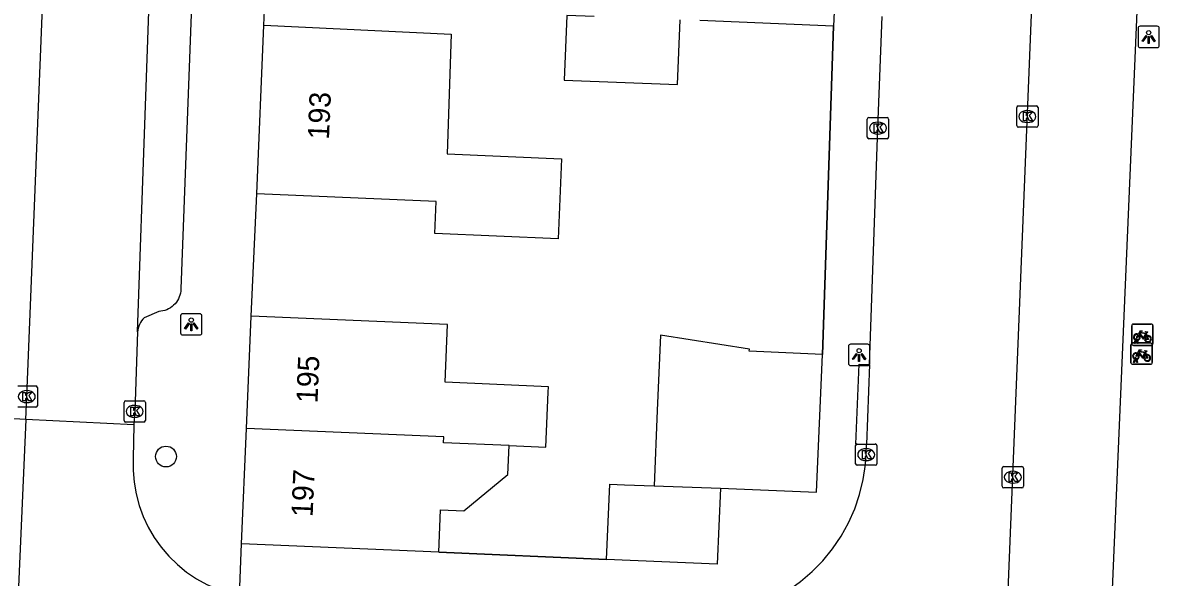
# Model space of a CAD drawing. Extents: x 161253 to 161848, y 384872 to 385383.
# Drawn here: x 161649.5 to 161702.9, y 384949 to 384975 of the extents above; entities that cross this region are included whole.
import ezdxf

# ---------------------------------------------------------------- set-up
doc = ezdxf.new("R2010")
doc.units = 0
for name, color, linetype in [('IMGEO_Boom', 7, 'Continuous'), ('IMGEO_Fietsenrek', 7, 'Continuous'), ('IMGEO_Kolk', 7, 'Continuous'), ('IMGEO_Lichtpunt', 7, 'Continuous'), ('IMGEO_Muur', 7, 'Continuous'), ('IMGEO_Pand', 7, 'Continuous'), ('IMGEO_Pand_nummerreeks', 7, 'Continuous'), ('IMGEO_Parkeervlak_open', 7, 'Continuous'), ('IMGEO_Rijbaan_lokaal_open', 7, 'Continuous'), ('IMGEO_Voetpad_open', 7, 'Continuous')]:
    doc.layers.add(name, color=color, linetype=linetype)

msp = doc.modelspace()

# ---------------------------------------------------------------- linework, layer by layer
at = {"layer": 'IMGEO_Boom'}
msp.add_circle((161656.22, 384954.621), 0.489, dxfattribs=at)
at = {"layer": 'IMGEO_Fietsenrek'}
for p, q in [((161701.561, 384959.918), (161701.561, 384960.759)), ((161701.561, 384960.759), (161701.561, 384959.918)), ((161701.636, 384960.843), (161702.477, 384960.843)), ((161702.477, 384960.843), (161701.636, 384960.843)), ((161702.561, 384960.768), (161702.561, 384959.927)), ((161702.561, 384959.927), (161702.561, 384960.768)), ((161702.248, 384960.392), (161702.284, 384960.297)), ((161701.525, 384959.028), (161701.525, 384959.869)), ((161701.525, 384959.869), (161701.525, 384959.028)), ((161701.6, 384959.953), (161702.441, 384959.953)), ((161702.441, 384959.953), (161701.6, 384959.953)), ((161702.486, 384959.843), (161701.645, 384959.843)), ((161701.645, 384959.843), (161702.486, 384959.843)), ((161701.688, 384959.927), (161701.727, 384960.087)), ((161701.722, 384959.927), (161701.688, 384959.927)), ((161701.757, 384960.075), (161701.722, 384959.927)), ((161701.799, 384960.099), (161701.798, 384960.103)), ((161701.84, 384959.927), (161701.806, 384960.069)), ((161701.83, 384960.11), (161701.831, 384960.103)), ((161701.838, 384960.073), (161701.873, 384959.927)), ((161701.873, 384959.927), (161701.84, 384959.927)), ((161702.525, 384959.878), (161702.525, 384959.037)), ((161702.525, 384959.037), (161702.525, 384959.878)), ((161701.652, 384959.037), (161701.691, 384959.197)), ((161701.721, 384959.185), (161701.686, 384959.037)), ((161701.763, 384959.209), (161701.762, 384959.213)), ((161701.804, 384959.037), (161701.77, 384959.179)), ((161701.794, 384959.22), (161701.795, 384959.213)), ((161701.802, 384959.183), (161701.837, 384959.037)), ((161702.212, 384959.502), (161702.248, 384959.407)), ((161702.45, 384958.953), (161701.609, 384958.953)), ((161701.609, 384958.953), (161702.45, 384958.953)), ((161701.686, 384959.037), (161701.652, 384959.037)), ((161701.837, 384959.037), (161701.804, 384959.037))]:
    msp.add_line(p, q, dxfattribs=at)
for points in [[(161701.895, 384960.317), (161701.843, 384960.227), (161701.803, 384960.202), (161701.804, 384960.249), (161701.859, 384960.343)], [(161701.874, 384960.369), (161701.969, 384960.533), (161702.055, 384960.519), (161702.057, 384960.51), (161702.001, 384960.499), (161701.974, 384960.454), (161702.23, 384960.413)], [(161702.17, 384960.125), (161702.12, 384960.125), (161701.929, 384960.376), (161701.91, 384960.344)], [(161702.217, 384960.388), (161701.96, 384960.429), (161701.943, 384960.4), (161702.11, 384960.18), (161702.217, 384960.388)], [(161702.265, 384960.29), (161702.235, 384960.367), (161702.126, 384960.149), (161702.169, 384960.149)], [(161702.199, 384960.149), (161702.319, 384960.148), (161702.275, 384960.262)], [(161702.295, 384960.269), (161702.35, 384960.124), (161702.2, 384960.124)], [(161702.23, 384960.413), (161702.255, 384960.462), (161702.249, 384960.466), (161702.226, 384960.47), (161702.214, 384960.477), (161702.213, 384960.48), (161702.215, 384960.485), (161702.31, 384960.47), (161702.312, 384960.46), (161702.302, 384960.447), (161702.29, 384960.441), (161702.276, 384960.447), (161702.248, 384960.392)], [(161701.859, 384959.427), (161701.807, 384959.337), (161701.767, 384959.312), (161701.768, 384959.359), (161701.823, 384959.453)], [(161701.838, 384959.479), (161701.933, 384959.643), (161702.019, 384959.629), (161702.021, 384959.62), (161701.965, 384959.609), (161701.938, 384959.564), (161702.194, 384959.523)], [(161702.134, 384959.235), (161702.084, 384959.235), (161701.893, 384959.486), (161701.874, 384959.454)], [(161702.181, 384959.498), (161701.924, 384959.539), (161701.907, 384959.51), (161702.074, 384959.29), (161702.181, 384959.498)], [(161702.229, 384959.4), (161702.199, 384959.477), (161702.09, 384959.259), (161702.133, 384959.259)], [(161702.163, 384959.259), (161702.283, 384959.258), (161702.239, 384959.372)], [(161702.259, 384959.379), (161702.314, 384959.234), (161702.164, 384959.234)], [(161702.194, 384959.523), (161702.219, 384959.572), (161702.213, 384959.576), (161702.19, 384959.58), (161702.178, 384959.587), (161702.177, 384959.59), (161702.179, 384959.595), (161702.274, 384959.58), (161702.276, 384959.57), (161702.266, 384959.557), (161702.254, 384959.551), (161702.24, 384959.557), (161702.212, 384959.502)]]:
    msp.add_lwpolyline(points, dxfattribs=at)
for centre, radius, start, end in [((161701.639, 384960.765), 0.0779, 92.4484, 184.2845), ((161701.639, 384960.765), 0.0779, 92.4484, 184.2845), ((161702.483, 384960.765), 0.0779, 2.4484, 94.2845), ((161702.483, 384960.765), 0.0779, 2.4484, 94.2845), ((161701.801, 384960.228), 0.159, 62.6766, 242.1369), ((161701.801, 384960.228), 0.129, 63.3192, 238.903), ((161701.801, 384960.228), 0.129, 283.6043, 43.4302), ((161701.801, 384960.228), 0.159, 283.5766, 46.6042), ((161702.328, 384960.144), 0.159, 113.3408, 178.3217), ((161702.328, 384960.144), 0.159, 187.0065, 105.7708), ((161702.328, 384960.144), 0.129, 113.923, 177.9556), ((161702.328, 384960.144), 0.129, 188.6715, 104.5883), ((161701.603, 384959.875), 0.0779, 92.4484, 184.2845), ((161701.603, 384959.875), 0.0779, 92.4484, 184.2845), ((161701.639, 384959.921), 0.0779, 182.4484, 274.2845), ((161701.639, 384959.921), 0.0779, 182.4484, 274.2845), ((161701.781, 384960.099), 0.0499, 12.8025, 158.6934), ((161701.801, 384960.228), 0.159, 253.9967, 271.7867), ((161701.781, 384960.099), 0.0174, 12.8025, 163.4502), ((161701.801, 384960.228), 0.129, 253.415, 269.0204), ((161702.447, 384959.875), 0.0779, 2.4484, 94.2845), ((161702.447, 384959.875), 0.0779, 2.4484, 94.2845), ((161702.483, 384959.921), 0.0779, 272.4484, 4.2845), ((161702.483, 384959.921), 0.0779, 272.4484, 4.2845), ((161701.765, 384959.338), 0.159, 62.6766, 242.1369), ((161701.765, 384959.338), 0.129, 63.3192, 238.903), ((161701.745, 384959.209), 0.0499, 12.8025, 158.6934), ((161701.765, 384959.338), 0.159, 253.9967, 271.7867), ((161701.745, 384959.209), 0.0174, 12.8025, 163.4502), ((161701.765, 384959.338), 0.129, 253.415, 269.0204), ((161701.765, 384959.338), 0.129, 283.6043, 43.4302), ((161701.765, 384959.338), 0.159, 283.5766, 46.6042), ((161702.292, 384959.254), 0.159, 113.3408, 178.3217), ((161702.292, 384959.254), 0.159, 187.0065, 105.7708), ((161702.292, 384959.254), 0.129, 113.923, 177.9556), ((161702.292, 384959.254), 0.129, 188.6715, 104.5883), ((161701.603, 384959.031), 0.0779, 182.4484, 274.2845), ((161701.603, 384959.031), 0.0779, 182.4484, 274.2845), ((161702.447, 384959.031), 0.0779, 272.4484, 4.2845), ((161702.447, 384959.031), 0.0779, 272.4484, 4.2845)]:
    msp.add_arc(centre, radius, start, end, dxfattribs=at)
at = {"layer": 'IMGEO_Kolk'}
for p, q in [((161696.163, 384970.16), (161696.163, 384971.012)), ((161696.238, 384971.086), (161697.09, 384971.086)), ((161697.164, 384971.012), (161697.164, 384970.16)), ((161689.147, 384969.615), (161689.147, 384970.467)), ((161689.222, 384970.541), (161690.074, 384970.541)), ((161690.148, 384970.467), (161690.148, 384969.615)), ((161696.651, 384970.866), (161696.676, 384970.866)), ((161689.635, 384970.321), (161689.66, 384970.321)), ((161697.09, 384970.086), (161696.238, 384970.086)), ((161696.674, 384970.306), (161696.649, 384970.306)), ((161690.074, 384969.541), (161689.222, 384969.541)), ((161689.658, 384969.761), (161689.633, 384969.761)), ((161649.258, 384957.935), (161650.11, 384957.935)), ((161649.671, 384957.715), (161649.696, 384957.715)), ((161650.184, 384957.861), (161650.184, 384957.009)), ((161649.694, 384957.155), (161649.669, 384957.155)), ((161654.249, 384956.314), (161654.249, 384957.166)), ((161654.324, 384957.24), (161655.176, 384957.24)), ((161654.737, 384957.02), (161654.762, 384957.02)), ((161655.25, 384957.166), (161655.25, 384956.314)), ((161650.11, 384956.935), (161649.258, 384956.935)), ((161655.176, 384956.24), (161654.324, 384956.24)), ((161654.76, 384956.46), (161654.735, 384956.46)), ((161688.596, 384954.284), (161688.596, 384955.136)), ((161688.671, 384955.21), (161689.523, 384955.21)), ((161689.084, 384954.99), (161689.109, 384954.99)), ((161689.597, 384955.136), (161689.597, 384954.284)), ((161689.107, 384954.43), (161689.082, 384954.43)), ((161689.523, 384954.21), (161688.671, 384954.21)), ((161695.48, 384953.226), (161695.48, 384954.078)), ((161695.555, 384954.152), (161696.407, 384954.152)), ((161695.968, 384953.932), (161695.993, 384953.932)), ((161696.481, 384954.078), (161696.481, 384953.226)), ((161695.991, 384953.372), (161695.966, 384953.372)), ((161696.407, 384953.152), (161695.555, 384953.152))]:
    msp.add_line(p, q, dxfattribs=at)
for points in [[(161696.163, 384970.16), (161696.163, 384971.012)], [(161696.238, 384971.086), (161697.09, 384971.086)], [(161697.164, 384971.012), (161697.164, 384970.16)], [(161689.147, 384969.615), (161689.147, 384970.467)], [(161689.222, 384970.541), (161690.074, 384970.541)], [(161690.148, 384970.467), (161690.148, 384969.615)], [(161696.484, 384970.786), (161696.607, 384970.786), (161696.607, 384970.635), (161696.737, 384970.786), (161696.901, 384970.786), (161696.755, 384970.635), (161696.908, 384970.386), (161696.756, 384970.386), (161696.671, 384970.55), (161696.607, 384970.483), (161696.607, 384970.386), (161696.484, 384970.386), (161696.484, 384970.786)], [(161689.468, 384970.241), (161689.591, 384970.241), (161689.591, 384970.09), (161689.721, 384970.241), (161689.885, 384970.241), (161689.739, 384970.09), (161689.892, 384969.841), (161689.74, 384969.841), (161689.655, 384970.005), (161689.591, 384969.938), (161689.591, 384969.841), (161689.468, 384969.841), (161689.468, 384970.241)], [(161697.09, 384970.086), (161696.238, 384970.086)], [(161690.074, 384969.541), (161689.222, 384969.541)], [(161649.258, 384957.935), (161650.11, 384957.935)], [(161649.504, 384957.635), (161649.627, 384957.635), (161649.627, 384957.484), (161649.757, 384957.635), (161649.921, 384957.635), (161649.775, 384957.484), (161649.928, 384957.235), (161649.776, 384957.235), (161649.691, 384957.399), (161649.627, 384957.332), (161649.627, 384957.235), (161649.504, 384957.235), (161649.504, 384957.635)], [(161650.184, 384957.861), (161650.184, 384957.009)], [(161654.249, 384956.314), (161654.249, 384957.166)], [(161654.324, 384957.24), (161655.176, 384957.24)], [(161655.25, 384957.166), (161655.25, 384956.314)], [(161650.11, 384956.935), (161649.258, 384956.935)], [(161654.57, 384956.94), (161654.693, 384956.94), (161654.693, 384956.789), (161654.823, 384956.94), (161654.987, 384956.94), (161654.841, 384956.789), (161654.994, 384956.54), (161654.842, 384956.54), (161654.757, 384956.704), (161654.693, 384956.637), (161654.693, 384956.54), (161654.57, 384956.54), (161654.57, 384956.94)], [(161655.176, 384956.24), (161654.324, 384956.24)], [(161688.596, 384954.284), (161688.596, 384955.136)], [(161688.671, 384955.21), (161689.523, 384955.21)], [(161688.917, 384954.91), (161689.04, 384954.91), (161689.04, 384954.759), (161689.17, 384954.91), (161689.334, 384954.91), (161689.188, 384954.759), (161689.341, 384954.51), (161689.189, 384954.51), (161689.104, 384954.674), (161689.04, 384954.607), (161689.04, 384954.51), (161688.917, 384954.51), (161688.917, 384954.91)], [(161689.597, 384955.136), (161689.597, 384954.284)], [(161689.523, 384954.21), (161688.671, 384954.21)], [(161695.48, 384953.226), (161695.48, 384954.078)], [(161695.555, 384954.152), (161696.407, 384954.152)], [(161695.801, 384953.852), (161695.924, 384953.852), (161695.924, 384953.701), (161696.054, 384953.852), (161696.218, 384953.852), (161696.072, 384953.701), (161696.225, 384953.452), (161696.073, 384953.452), (161695.988, 384953.616), (161695.924, 384953.549), (161695.924, 384953.452), (161695.801, 384953.452), (161695.801, 384953.852)], [(161696.481, 384954.078), (161696.481, 384953.226)], [(161696.407, 384953.152), (161695.555, 384953.152)]]:
    msp.add_lwpolyline(points, dxfattribs=at)
for centre, start, end in [((161696.24, 384971.01), 91.552, 178.448), ((161696.24, 384971.01), 91.552, 178.448), ((161697.088, 384971.01), 1.552, 88.448), ((161697.088, 384971.01), 1.552, 88.448), ((161689.224, 384970.465), 91.552, 178.448), ((161689.224, 384970.465), 91.552, 178.448), ((161690.072, 384970.465), 1.552, 88.448), ((161690.072, 384970.465), 1.552, 88.448), ((161696.24, 384970.162), 181.552, 268.448), ((161696.24, 384970.162), 181.552, 268.448), ((161697.088, 384970.162), 271.552, 358.448), ((161697.088, 384970.162), 271.552, 358.448), ((161689.224, 384969.617), 181.552, 268.448), ((161689.224, 384969.617), 181.552, 268.448), ((161690.072, 384969.617), 271.552, 358.448), ((161690.072, 384969.617), 271.552, 358.448), ((161650.108, 384957.859), 1.552, 88.448), ((161650.108, 384957.859), 1.552, 88.448), ((161650.108, 384957.011), 271.552, 358.448), ((161650.108, 384957.011), 271.552, 358.448), ((161654.326, 384957.164), 91.552, 178.448), ((161654.326, 384957.164), 91.552, 178.448), ((161655.174, 384957.164), 1.552, 88.448), ((161655.174, 384957.164), 1.552, 88.448), ((161654.326, 384956.316), 181.552, 268.448), ((161654.326, 384956.316), 181.552, 268.448), ((161655.174, 384956.316), 271.552, 358.448), ((161655.174, 384956.316), 271.552, 358.448), ((161688.673, 384955.134), 91.552, 178.448), ((161688.673, 384955.134), 91.552, 178.448), ((161689.521, 384955.134), 1.552, 88.448), ((161689.521, 384955.134), 1.552, 88.448), ((161688.673, 384954.286), 181.552, 268.448), ((161688.673, 384954.286), 181.552, 268.448), ((161689.521, 384954.286), 271.552, 358.448), ((161689.521, 384954.286), 271.552, 358.448), ((161695.557, 384954.076), 91.552, 178.448), ((161695.557, 384954.076), 91.552, 178.448), ((161696.405, 384954.076), 1.552, 88.448), ((161696.405, 384954.076), 1.552, 88.448), ((161695.557, 384953.228), 181.552, 268.448), ((161695.557, 384953.228), 181.552, 268.448), ((161696.405, 384953.228), 271.552, 358.448), ((161696.405, 384953.228), 271.552, 358.448)]:
    msp.add_arc(centre, 0.0765, start, end, dxfattribs=at)
for centre, major_axis, ratio, start_param, end_param in [((161696.65, 384970.586), (-0.387, 0.002), 0.722429, 4.712389, 7.853982), ((161696.675, 384970.586), (-0.39, 0.002), 0.717154, 1.570796, 4.712389), ((161689.634, 384970.041), (-0.387, 0.002), 0.722429, 4.712389, 7.853982), ((161689.659, 384970.041), (-0.39, 0.002), 0.717154, 1.570796, 4.712389), ((161649.67, 384957.435), (-0.387, 0.002), 0.722429, 4.712389, 7.853982), ((161649.695, 384957.435), (-0.39, 0.002), 0.717154, 1.570796, 4.712389), ((161654.736, 384956.74), (-0.387, 0.002), 0.722429, 4.712389, 7.853982), ((161654.761, 384956.74), (-0.39, 0.002), 0.717154, 1.570796, 4.712389), ((161689.083, 384954.71), (-0.387, 0.002), 0.722429, 4.712389, 7.853982), ((161689.108, 384954.71), (-0.39, 0.002), 0.717154, 1.570796, 4.712389), ((161695.967, 384953.652), (-0.387, 0.002), 0.722429, 4.712389, 7.853982), ((161695.992, 384953.652), (-0.39, 0.002), 0.717154, 1.570796, 4.712389)]:
    msp.add_ellipse(centre, major_axis=major_axis, ratio=ratio, start_param=start_param, end_param=end_param, dxfattribs=at)
at = {"layer": 'IMGEO_Lichtpunt'}
for p, q in [((161701.86, 384974.728), (161701.86, 384973.921)), ((161701.86, 384974.728), (161701.86, 384973.921)), ((161702.762, 384974.823), (161701.954, 384974.823)), ((161702.762, 384974.823), (161701.954, 384974.823)), ((161702.856, 384973.921), (161702.856, 384974.728)), ((161702.856, 384973.921), (161702.856, 384974.728)), ((161701.954, 384973.827), (161702.762, 384973.827)), ((161701.954, 384973.827), (161702.762, 384973.827)), ((161657.809, 384961.326), (161657.001, 384961.326)), ((161657.809, 384961.326), (161657.001, 384961.326)), ((161656.907, 384961.231), (161656.907, 384960.424)), ((161656.907, 384961.231), (161656.907, 384960.424)), ((161657.903, 384960.424), (161657.903, 384961.231)), ((161657.903, 384960.424), (161657.903, 384961.231)), ((161657.001, 384960.33), (161657.809, 384960.33)), ((161657.001, 384960.33), (161657.809, 384960.33)), ((161688.266, 384959.797), (161688.266, 384958.99)), ((161688.266, 384959.797), (161688.266, 384958.99)), ((161689.168, 384959.892), (161688.36, 384959.892)), ((161689.168, 384959.892), (161688.36, 384959.892)), ((161689.262, 384958.99), (161689.262, 384959.797)), ((161689.262, 384958.99), (161689.262, 384959.797)), ((161688.36, 384958.896), (161689.168, 384958.896)), ((161688.36, 384958.896), (161689.168, 384958.896))]:
    msp.add_line(p, q, dxfattribs=at)
for points in [[(161702.234, 384974.392), (161702.273, 384974.364), (161702.085, 384974.102), (161702.047, 384974.129), (161702.234, 384974.392)], [(161702.336, 384974.344), (161702.383, 384974.344), (161702.383, 384974.022), (161702.336, 384974.022), (161702.336, 384974.344)], [(161702.446, 384974.364), (161702.484, 384974.391), (161702.671, 384974.129), (161702.632, 384974.101), (161702.446, 384974.364)], [(161657.281, 384960.895), (161657.32, 384960.867), (161657.132, 384960.605), (161657.094, 384960.632), (161657.281, 384960.895)], [(161657.383, 384960.847), (161657.43, 384960.847), (161657.43, 384960.525), (161657.383, 384960.525), (161657.383, 384960.847)], [(161657.493, 384960.867), (161657.531, 384960.894), (161657.718, 384960.632), (161657.679, 384960.604), (161657.493, 384960.867)], [(161688.64, 384959.461), (161688.679, 384959.433), (161688.491, 384959.171), (161688.453, 384959.198), (161688.64, 384959.461)], [(161688.742, 384959.413), (161688.789, 384959.413), (161688.789, 384959.091), (161688.742, 384959.091), (161688.742, 384959.413)], [(161688.852, 384959.433), (161688.89, 384959.46), (161689.077, 384959.198), (161689.038, 384959.17), (161688.852, 384959.433)]]:
    msp.add_lwpolyline(points, dxfattribs=at)
for centre in [(161702.359, 384974.526), (161657.406, 384961.029), (161688.765, 384959.595)]:
    msp.add_circle(centre, 0.0994, dxfattribs=at)
for centre, start, end in [((161701.954, 384974.728), 90, 180), ((161701.954, 384974.728), 90, 180), ((161702.762, 384974.728), 0, 90), ((161702.762, 384974.728), 0, 90), ((161701.954, 384973.921), 180, 270), ((161701.954, 384973.921), 180, 270), ((161702.762, 384973.921), 270, 0), ((161702.762, 384973.921), 270, 360), ((161657.001, 384961.231), 90, 180), ((161657.001, 384961.231), 90, 180), ((161657.809, 384961.231), 0, 90), ((161657.809, 384961.231), 0, 90), ((161657.001, 384960.424), 180, 270), ((161657.001, 384960.424), 180, 270), ((161657.809, 384960.424), 270, 0), ((161657.809, 384960.424), 270, 360), ((161688.36, 384959.797), 90, 180), ((161688.36, 384959.797), 90, 180), ((161689.168, 384959.797), 0, 90), ((161689.168, 384959.797), 0, 90), ((161688.36, 384958.99), 180, 270), ((161688.36, 384958.99), 180, 270), ((161689.168, 384958.99), 270, 0), ((161689.168, 384958.99), 270, 360)]:
    msp.add_arc(centre, 0.0946, start, end, dxfattribs=at)
at = {"layer": 'IMGEO_Muur'}
for points in [[(161687.042, 384959.42), (161687.564, 384974.827)], [(161669.031, 384950.124), (161676.903, 384949.789)]]:
    msp.add_lwpolyline(points, dxfattribs=at)
at = {"layer": 'IMGEO_Pand'}
for points in [[(161687.794, 384979.967), (161687.79, 384979.878), (161687.564, 384974.827)], [(161676.32, 384975.285), (161675.036, 384975.334), (161674.921, 384972.295), (161680.242, 384972.094), (161680.356, 384975.133)], [(161660.48, 384966.952), (161660.817, 384974.884)], [(161660.817, 384974.884), (161669.607, 384974.455), (161669.424, 384968.834), (161674.786, 384968.606), (161674.627, 384964.851), (161668.845, 384965.096), (161668.908, 384966.594), (161660.48, 384966.952)], [(161687.564, 384974.827), (161681.278, 384975.098)], [(161659.999, 384955.938), (161660.223, 384961.21)], [(161672.325, 384955.134), (161674.052, 384955.06), (161674.162, 384957.64), (161674.173, 384957.901), (161669.323, 384958.108), (161669.439, 384960.817), (161660.223, 384961.21)], [(161687.042, 384959.42), (161683.605, 384959.566), (161683.609, 384959.656), (161679.433, 384960.314), (161679.283, 384956.786), (161679.133, 384953.25)], [(161682.251, 384953.144), (161686.767, 384952.952), (161687.042, 384959.42)], [(161659.768, 384950.519), (161659.999, 384955.938)], [(161672.325, 384955.134), (161669.25, 384955.265), (161669.262, 384955.544), (161659.999, 384955.938)], [(161669.031, 384950.124), (161669.116, 384952.114), (161670.2, 384952.068), (161672.267, 384953.772), (161672.325, 384955.134)], [(161676.903, 384949.789), (161677.054, 384953.326), (161677.743, 384953.297), (161679.133, 384953.25)], [(161682.251, 384953.144), (161682.098, 384949.567), (161676.903, 384949.789)], [(161679.133, 384953.25), (161682.251, 384953.144)], [(161669.031, 384950.124), (161659.768, 384950.519)]]:
    msp.add_lwpolyline(points, dxfattribs=at)
at = {"layer": 'IMGEO_Parkeervlak_open'}
msp.add_lwpolyline([(161649.637, 384956.361), (161647.607, 384956.463)], dxfattribs=at)
at = {"layer": 'IMGEO_Rijbaan_lokaal_open'}
for points in [[(161695.406, 384939.447), (161697.013, 384979.259), (161697.592, 384987.605), (161697.757, 384990.585)], [(161649.637, 384956.361), (161649.684, 384957.435), (161650.647, 384981.163), (161650.661, 384981.977)], [(161654.886, 384960.483), (161655.599, 384980.846), (161655.629, 384981.742)], [(161689.25, 384958.941), (161689.648, 384970.041), (161689.843, 384975.29)], [(161654.886, 384960.483), (161654.75, 384956.74), (161654.717, 384956.106)], [(161689.25, 384958.941), (161689.115, 384955.181)], [(161649.637, 384956.361), (161648.985, 384941.37), (161648.481, 384928.734)], [(161654.717, 384956.106), (161649.637, 384956.361)], [(161654.717, 384956.106), (161654.675, 384954.531), (161654.672, 384953.973), (161654.718, 384953.417), (161654.813, 384952.867), (161654.958, 384952.328), (161655.15, 384951.804), (161655.388, 384951.299), (161655.67, 384950.818), (161655.994, 384950.364), (161656.357, 384949.94), (161656.757, 384949.551), (161657.19, 384949.199), (161657.652, 384948.887), (161658.141, 384948.617), (161658.651, 384948.393), (161659.18, 384948.214), (161659.665, 384948.098)], [(161661.913, 384947.934), (161664.813, 384947.793), (161680.659, 384947.069), (161681.376, 384947.063), (161682.091, 384947.121), (161682.798, 384947.242), (161683.491, 384947.426), (161684.165, 384947.672), (161684.814, 384947.976), (161685.433, 384948.338), (161686.018, 384948.753), (161686.563, 384949.219), (161687.065, 384949.731), (161687.518, 384950.287), (161687.921, 384950.88), (161688.268, 384951.508), (161688.558, 384952.163), (161688.789, 384952.843), (161688.958, 384953.539), (161689.064, 384954.249), (161689.098, 384954.71), (161689.115, 384955.181)]]:
    msp.add_lwpolyline(points, dxfattribs=at)
at = {"layer": 'IMGEO_Voetpad_open'}
for points in [[(161698.21, 384990.073), (161702.516, 384989.768), (161702.236, 384985.804), (161700.252, 384939.228), (161695.406, 384939.447)], [(161657.641, 384981.66), (161656.916, 384962.49), (161656.91, 384962.394), (161656.897, 384962.299), (161656.874, 384962.206), (161656.844, 384962.115), (161656.805, 384962.028), (161656.759, 384961.944), (161656.706, 384961.865), (161656.645, 384961.79), (161656.578, 384961.722), (161656.506, 384961.659), (161656.428, 384961.604), (161656.345, 384961.555), (161656.259, 384961.514), (161656.169, 384961.481), (161656.077, 384961.457), (161655.982, 384961.44), (161655.887, 384961.432), (161655.19, 384961.138), (161655.126, 384961.068), (161655.069, 384960.992), (161655.019, 384960.912), (161654.976, 384960.828), (161654.941, 384960.74), (161654.914, 384960.649), (161654.895, 384960.556), (161654.886, 384960.483)], [(161660.817, 384974.884), (161660.857, 384975.913)], [(161687.564, 384974.827), (161687.042, 384959.42)], [(161660.223, 384961.21), (161660.48, 384966.952)], [(161689.115, 384955.181), (161688.608, 384955.205), (161688.761, 384958.964), (161689.25, 384958.941)], [(161659.665, 384948.098), (161659.768, 384950.519)], [(161676.903, 384949.789), (161669.031, 384950.124)]]:
    msp.add_lwpolyline(points, dxfattribs=at)

# ---------------------------------------------------------------- texts
at = {"layer": 'IMGEO_Pand_nummerreeks'}
for s, rotation, p in [('193', 87.5672, (161663.871, 384969.493)), ('195', 87.5651, (161663.332, 384957.112)), ('197', 87.5651, (161663.104, 384951.766))]:
    msp.add_text(s, height=1, rotation=rotation, dxfattribs=at).set_placement(p)

doc.saveas('drawing.dxf')
